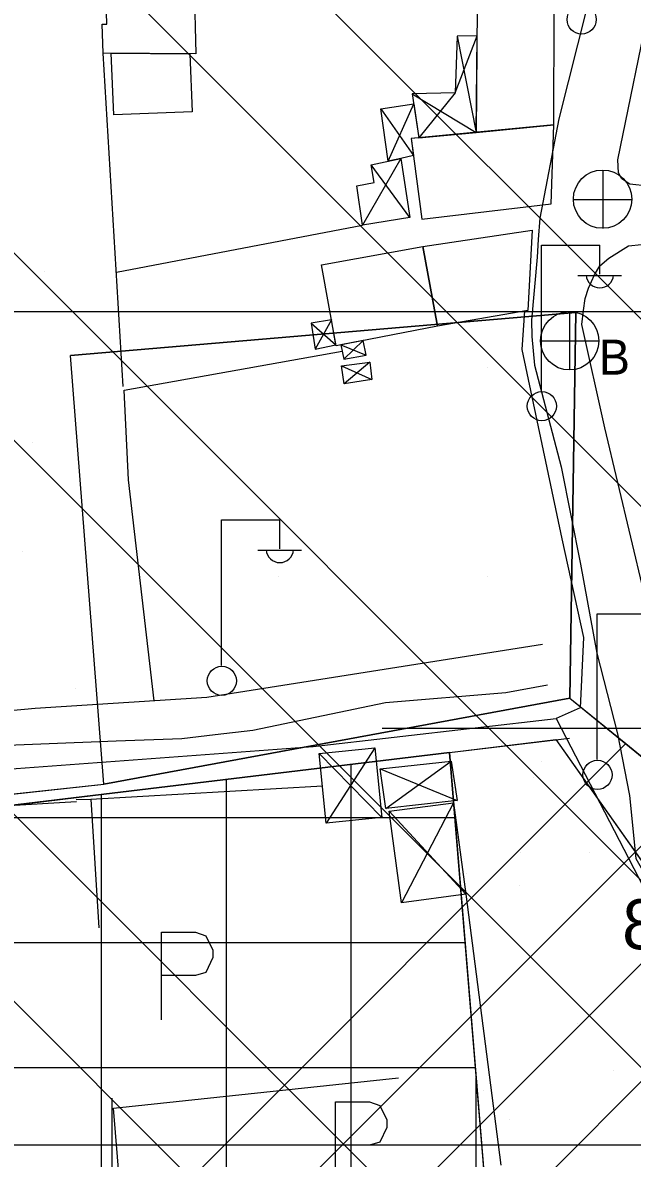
# Model space of a CAD drawing. Extents: x 417995 to 421451, y 4454518 to 4458015.
# Drawn here: x 420489.3 to 420562.5, y 4457005.3 to 4457141.6 of the extents above; entities that cross this region are included whole.
import ezdxf

# ---------------------------------------------------------------- set-up
doc = ezdxf.new("R2010")
doc.units = 0
for name, color, linetype in [('ADA', 7, 'Continuous'), ('ADAKENARI', 7, 'Continuous'), ('B_Mesken', 7, 'Continuous'), ('B_Sundurma', 7, 'Continuous'), ('B_Ticari', 7, 'Continuous'), ('Default', 7, 'Continuous'), ('P_Grid', 7, 'Continuous'), ('PL_AYA_PARK_DINLENME', 7, 'Continuous'), ('PL_K_BHA', 7, 'Continuous'), ('PL_K_K_D_K_C_A', 7, 'Continuous'), ('PL_KON_MEV_250', 7, 'Continuous'), ('PL_TİCARET', 7, 'Continuous'), ('S_Elektrik_Diregi', 7, 'Continuous'), ('S_Otopark', 7, 'Continuous'), ('S_Rogar_Kapagi', 7, 'Continuous'), ('S_Rogar_Kapagi_Buski', 7, 'Continuous'), ('Sinir_Duvar_tek_tarafa_ait', 7, 'Continuous'), ('Sinir_Tel_bir_taraf', 7, 'Continuous'), ('SN_TR_SIVILASMA', 7, 'Continuous'), ('SN_TR_TASKIN', 7, 'Continuous'), ('TR_KONUTDISIKCA', 7, 'Continuous'), ('TR_ORTAYOGUNKONUT', 7, 'Continuous'), ('TR_YONETIMMERK', 7, 'Continuous'), ('TRFAT_PARKALANI', 7, 'Continuous'), ('TRFAT_TİCARET', 7, 'Continuous'), ('Y_Yol_Kotu', 7, 'Continuous'), ('Yol_Kaldirim_kenari_bordurtasi', 7, 'Continuous'), ('Yol_Sose', 7, 'Continuous')]:
    doc.layers.add(name, color=color, linetype=linetype)

# ---------------------------------------------------------------- blocks, each defined once
blk = doc.blocks.new('POINT_DISPLAY')
at = {"layer": 'Default'}
blk.add_line((0, 0), (0, 0), dxfattribs=at)

msp = doc.modelspace()

# ---------------------------------------------------------------- linework, layer by layer
at = {"layer": 'ADA'}
for p, q in [((420555.67, 4457106.81), (420495.02, 4457101.64)), ((420554.98, 4457060.53), (420555.67, 4457106.81)), ((420499.03, 4457050.17), (420554.98, 4457060.53)), ((420554.98, 4457060.53), (420565.46, 4457051.98))]:
    msp.add_line(p, q, dxfattribs=at)
at = {"layer": 'ADAKENARI'}
for p, q in [((420540.5, 4457053.98), (420554.91, 4457055.72)), ((420553.3, 4457055.53), (420579.62, 4457018.26)), ((420497.71, 4457048.82), (420540.5, 4457053.98)), ((420540.5, 4457053.98), (420552.63, 4456907.07)), ((420443.25, 4457042.25), (420497.71, 4457048.82))]:
    msp.add_line(p, q, dxfattribs=at)
at = {"layer": 'B_Mesken'}
for points in [[(420499.27, 4457145.71), (420509.88, 4457145.96), (420510.07, 4457137.83), (420498.95, 4457137.93), (420498.84, 4457141.39), (420499.37, 4457141.41)], [(420553.06, 4457129.32), (420553.09, 4457143.15), (420543.85, 4457143.44), (420543.7, 4457128.42)], [(420509.33, 4457137.84), (420509.62, 4457130.87), (420500.23, 4457130.53), (420499.91, 4457137.92)], [(420535.91, 4457127.68), (420537.21, 4457117.98), (420552.73, 4457119.85), (420553.06, 4457129.32)]]:
    msp.add_lwpolyline(points, close=True, dxfattribs=at)
at = {"layer": 'B_Sundurma'}
for p, q in [((420541.18, 4457133.17), (420543.82, 4457140)), ((420541.45, 4457139.97), (420543.7, 4457128.42)), ((420536.05, 4457133.04), (420543.7, 4457128.42)), ((420541.18, 4457133.17), (420536.82, 4457127.77)), ((420533.15, 4457124.96), (420536.22, 4457131.86)), ((420532.29, 4457131.26), (420536.19, 4457125.63)), ((420534.69, 4457125.3), (420530.09, 4457117.27)), ((420535.74, 4457118.19), (420531.1, 4457124.51)), ((420526.34, 4457105.92), (420524.39, 4457102.41)), ((420523.9, 4457105.51), (420526.87, 4457102.93)), ((420527.48, 4457102.91), (420530.5, 4457101.68)), ((420527.84, 4457101.21), (420530.17, 4457103.43)), ((420527.55, 4457100.4), (420531.21, 4457098.75)), ((420530.94, 4457100.83), (420527.88, 4457098.24)), ((420524.88, 4457053.85), (420532.38, 4457046.2)), ((420531.54, 4457054.53), (420525.72, 4457045.52)), ((420532.87, 4457047.27), (420540.72, 4457052.96)), ((420532.2, 4457052.03), (420541.44, 4457048.21)), ((420541, 4457047.96), (420534.76, 4457035.96)), ((420533.29, 4457046.93), (420542.46, 4457036.99))]:
    msp.add_line(p, q, dxfattribs=at)
for points in [[(420543.82, 4457140), (420541.45, 4457139.97), (420541.18, 4457133.17), (420536.05, 4457133.04), (420536.82, 4457127.77), (420543.7, 4457128.42)], [(420534.69, 4457125.3), (420533.15, 4457124.96), (420532.29, 4457131.26), (420536.22, 4457131.86), (420536.82, 4457127.77), (420535.91, 4457127.68), (420536.19, 4457125.63)], [(420534.69, 4457125.3), (420535.74, 4457118.19), (420530.09, 4457117.27), (420529.4, 4457122.02), (420531.49, 4457122.39), (420531.1, 4457124.51)], [(420526.34, 4457105.92), (420523.9, 4457105.51), (420524.39, 4457102.41), (420526.87, 4457102.93)], [(420527.48, 4457102.91), (420527.84, 4457101.21), (420530.5, 4457101.68), (420530.17, 4457103.43)], [(420527.55, 4457100.4), (420530.94, 4457100.83), (420531.21, 4457098.75), (420527.88, 4457098.24)], [(420524.88, 4457053.85), (420531.54, 4457054.53), (420532.38, 4457046.2), (420525.72, 4457045.52)], [(420532.87, 4457047.27), (420532.2, 4457052.03), (420540.72, 4457052.96), (420541.44, 4457048.21)], [(420533.29, 4457046.93), (420541, 4457047.96), (420542.46, 4457036.99), (420534.76, 4457035.96)]]:
    msp.add_lwpolyline(points, close=True, dxfattribs=at)
at = {"layer": 'B_Ticari'}
for points in [[(420537.32, 4457114.71), (420550.44, 4457116.69), (420549.92, 4457107.05), (420539.09, 4457105.15)], [(420525.15, 4457112.52), (420537.32, 4457114.71), (420539.09, 4457105.15), (420526.9, 4457102.8)]]:
    msp.add_lwpolyline(points, close=True, dxfattribs=at)
at = {"layer": 'P_Grid'}
msp.add_line((420500, 4457012.5), (420500, 4457003.12), dxfattribs=at)
at = {"layer": 'PL_AYA_PARK_DINLENME'}
msp.add_lwpolyline([(420580.42, 4457017), (420598.32, 4457028.52), (420600.43, 4457029.88), (420639.77, 4456968.07), (420630.83, 4456961.81), (420617.72, 4456952.63), (420552.63, 4456907.07), (420540.5, 4457053.98), (420553.3, 4457055.53), (420579.62, 4457018.26)], close=True, dxfattribs=at)
at = {"layer": 'PL_K_BHA'}
msp.add_lwpolyline([(420554.98, 4457060.53), (420499.03, 4457050.17), (420495.02, 4457101.64), (420555.67, 4457106.81)], close=True, dxfattribs=at)
at = {"layer": 'PL_K_K_D_K_C_A'}
msp.add_lwpolyline([(420483.63, 4457321.42), (420466.56, 4457046.71), (420499.03, 4457050.17), (420554.98, 4457060.53), (420581.23, 4457039.11), (420626.24, 4456963.12)], dxfattribs=at)
at = {"layer": 'PL_KON_MEV_250'}
msp.add_lwpolyline([(420472.99, 4457150.23), (420472.06, 4457135.15), (420471.92, 4457132.91), (420471.12, 4457120.07), (420470.18, 4457104.99), (420469.85, 4457099.62), (420469.25, 4457089.92), (420468.31, 4457074.84), (420467.78, 4457066.33), (420467.37, 4457059.76), (420466.56, 4457046.71), (420468.7, 4457046.94), (420484.52, 4457048.62), (420485.4, 4457048.72), (420499.03, 4457050.17), (420495.02, 4457101.64), (420555.67, 4457106.81), (420554.98, 4457060.53), (420561.68, 4457055.07), (420565.46, 4457051.98), (420575.02, 4457056.76), (420617.36, 4457077.93), (420629.46, 4457056.14), (420632.53, 4457058.58)], dxfattribs=at)
at = {"layer": 'PL_TİCARET'}
msp.add_lwpolyline([(420380, 4457156.74), (420378.74, 4457137.64), (420375.55, 4457089.06), (420372.29, 4457039.59), (420367.6, 4456968.09), (420363.73, 4456909.23), (420382.12, 4456900.22), (420408.29, 4456888.98), (420417.03, 4456885.66), (420481.91, 4456866.17), (420546.58, 4456902.83), (420552.63, 4456907.07), (420540.5, 4457053.98), (420497.71, 4457048.82), (420443.25, 4457042.25), (420445, 4457057.77), (420447.02, 4457091.15), (420449.66, 4457134.77), (420450.95, 4457156.14)], dxfattribs=at)
at = {"layer": 'S_Elektrik_Diregi'}
for p, q in [((420551.57, 4457097.39), (420551.57, 4457114.89)), ((420551.57, 4457114.89), (420558.57, 4457114.89)), ((420558.57, 4457111.39), (420558.57, 4457114.89)), ((420555.91, 4457111.25), (420561.16, 4457111.25)), ((420513.15, 4457064.42), (420513.15, 4457081.92)), ((420513.15, 4457081.92), (420520.15, 4457081.92)), ((420520.15, 4457078.42), (420520.15, 4457081.92)), ((420517.49, 4457078.28), (420522.74, 4457078.28)), ((420558.24, 4457053.14), (420558.24, 4457070.64)), ((420558.24, 4457070.64), (420565.24, 4457070.64))]:
    msp.add_line(p, q, dxfattribs=at)
for centre in [(420556.38, 4457141.97), (420551.61, 4457095.56), (420513.19, 4457062.59), (420558.28, 4457051.3)]:
    msp.add_circle(centre, 1.75, dxfattribs=at)
for centre in [(420558.57, 4457111.41), (420520.15, 4457078.44)]:
    msp.add_arc(centre, 1.66, 184.8384, 355.1464, dxfattribs=at)
at = {"layer": 'S_Otopark'}
for points in [[(420505.93, 4457032.42), (420510.03, 4457032.42)], [(420505.93, 4457021.92), (420505.93, 4457032.42)], [(420510.03, 4457032.42), (420511.25, 4457032), (420512.09, 4457030.28), (420512.09, 4457029.37), (420511.25, 4457027.59), (420510.03, 4457027.24)], [(420510.03, 4457027.24), (420505.93, 4457027.24)], [(420526.83, 4457012.05), (420530.92, 4457012.05)], [(420526.83, 4457001.55), (420526.83, 4457012.05)], [(420530.92, 4457012.05), (420532.15, 4457011.63), (420532.99, 4457009.91), (420532.99, 4457009), (420532.15, 4457007.22), (420530.92, 4457006.87)], [(420530.92, 4457006.87), (420526.83, 4457006.87)]]:
    msp.add_lwpolyline(points, dxfattribs=at)
at = {"layer": 'S_Rogar_Kapagi'}
for p, q in [((420558.95, 4457116.87), (420558.95, 4457123.87)), ((420555.38, 4457120.34), (420562.38, 4457120.34))]:
    msp.add_line(p, q, dxfattribs=at)
msp.add_circle((420558.89, 4457120.4), 3.5, dxfattribs=at)
at = {"layer": 'S_Rogar_Kapagi_Buski'}
for p, q in [((420554.94, 4457106.9), (420554.94, 4457099.9)), ((420551.44, 4457103.4), (420558.44, 4457103.4))]:
    msp.add_line(p, q, dxfattribs=at)
msp.add_circle((420554.94, 4457103.4), 3.5, dxfattribs=at)
at = {"layer": 'Sinir_Duvar_tek_tarafa_ait'}
for points in [[(420428.4, 4457046.13), (420476.59, 4457051.17), (420524.15, 4457054.69), (420553.31, 4457058.08), (420570.78, 4457024.37), (420586.42, 4457001.11), (420595.16, 4456986.24)], [(420495.72, 4457048.34), (420497.47, 4457048.38), (420498.44, 4457032.95)], [(420507.4, 4456985.56), (420502.31, 4456985.48), (420500.17, 4457011.32), (420534.41, 4457014.94)]]:
    msp.add_lwpolyline(points, dxfattribs=at)
at = {"layer": 'Sinir_Tel_bir_taraf'}
for points in [[(420501.36, 4457097.91), (420498.95, 4457137.93)], [(420500.53, 4457111.65), (420530.09, 4457117.27)], [(420549.54, 4457106.98), (420549.21, 4457102.34), (420553.99, 4457079.63), (420556.59, 4457067.79), (420556.22, 4457059.36), (420553.31, 4457058.08)], [(420505.07, 4457060.19), (420501.99, 4457086.73), (420501.46, 4457097.46), (420527.64, 4457102.16)]]:
    msp.add_lwpolyline(points, dxfattribs=at)
at = {"layer": 'SN_TR_SIVILASMA'}
for p, q in [((421280.9, 4456388.6), (420066.93, 4457602.56)), ((421280.66, 4456366.38), (420060.85, 4457586.19)), ((421280.2, 4456321.94), (420048.69, 4457553.45)), ((421279.97, 4456299.72), (420042.61, 4457537.08)), ((421279.51, 4456255.28), (420030.45, 4457504.34)), ((421279.27, 4456233.06), (420024.37, 4457487.97))]:
    msp.add_line(p, q, dxfattribs=at)
at = {"layer": 'SN_TR_TASKIN'}
for p, q in [((420482.43, 4457106.9), (420582.43, 4457106.9)), ((420532.43, 4457056.9), (420632.43, 4457056.9)), ((420482.43, 4457006.9), (420582.43, 4457006.9))]:
    msp.add_line(p, q, dxfattribs=at)
at = {"layer": 'TR_KONUTDISIKCA'}
for p, q in [((420401.36, 4456894.75), (420561.68, 4457055.07)), ((420411.7, 4456890.95), (420569.46, 4457048.71)), ((420422.67, 4456887.77), (420577.25, 4457042.36)), ((420435.52, 4456886.48), (420583.8, 4457034.77))]:
    msp.add_line(p, q, dxfattribs=at)
at = {"layer": 'TR_ORTAYOGUNKONUT'}
msp.add_lwpolyline([(420472.99, 4457150.23), (420472.06, 4457135.15), (420471.92, 4457132.91), (420471.12, 4457120.07), (420470.18, 4457104.99), (420469.85, 4457099.62), (420469.25, 4457089.92), (420468.31, 4457074.84), (420467.78, 4457066.33), (420467.37, 4457059.76), (420466.56, 4457046.71), (420468.7, 4457046.94), (420484.52, 4457048.62), (420485.4, 4457048.72), (420499.03, 4457050.17), (420495.02, 4457101.64), (420555.67, 4457106.81), (420554.98, 4457060.53), (420561.68, 4457055.07), (420565.46, 4457051.98), (420575.02, 4457056.76), (420617.36, 4457077.93), (420629.46, 4457056.14), (420632.53, 4457058.58)], dxfattribs=at)
at = {"layer": 'TRFAT_PARKALANI'}
for p, q in [((420491.92, 4457111.76), (420491.92, 4457111.76)), ((420490.47, 4457091.19), (420490.47, 4457091.19)), ((420489.29, 4457078.09), (420489.29, 4457078.09)), ((420495.68, 4457061.65), (420495.68, 4457061.65)), ((420492.57, 4457059.44), (420492.57, 4457059.44)), ((420551.57, 4457052.85), (420551.57, 4457052.85)), ((420550.66, 4457051.02), (420550.66, 4457051.02)), ((420549.07, 4457042.01), (420549.07, 4457042.01)), ((420557.32, 4457042.04), (420557.32, 4457042.04)), ((420542.55, 4457039.44), (420542.55, 4457039.44)), ((420548.96, 4457038.08), (420548.96, 4457038.08)), ((420549.21, 4457030.46), (420549.21, 4457030.46)), ((420555.87, 4457021.48), (420555.87, 4457021.48)), ((420560.26, 4457015.78), (420560.26, 4457015.78)), ((420544.62, 4457013.46), (420544.62, 4457013.46)), ((420547.76, 4457009.89), (420547.76, 4457009.89))]:
    msp.add_line(p, q, dxfattribs=at)
at = {"layer": 'TRFAT_TİCARET'}
for p, q in [((420528.73, 4456892.72), (420528.73, 4457052.56)), ((420513.73, 4456884.21), (420513.73, 4457050.75)), ((420498.73, 4456875.71), (420498.73, 4457048.94)), ((420475.76, 4457046.17), (420541.15, 4457046.17)), ((420371.74, 4457031.17), (420542.39, 4457031.17)), ((420370.75, 4457016.17), (420543.62, 4457016.17)), ((420543.73, 4456901.22), (420543.73, 4457014.91))]:
    msp.add_line(p, q, dxfattribs=at)
at = {"layer": 'Yol_Kaldirim_kenari_bordurtasi'}
for points in [[(420497.47, 4457048.38), (420525.27, 4457049.97)], [(420477.42, 4457047.03), (420495.73, 4457048.09)], [(420542.46, 4457036.99), (420546.69, 4457004.47)]]:
    msp.add_lwpolyline(points, dxfattribs=at)
at = {"layer": 'Yol_Sose'}
for points in [[(420594.47, 4457124.37), (420564.37, 4457121.98), (420562.16, 4457122.22), (420561.21, 4457122.86), (420560.81, 4457123.58), (420560.72, 4457125.14), (420564.76, 4457144.86), (420569.85, 4457162.38), (420575.13, 4457181.83)], [(420568.05, 4457179.91), (420558.13, 4457147.86), (420553.66, 4457130.04), (420551.37, 4457118.1), (420551.15, 4457115.56), (420551.04, 4457113.42), (420550.36, 4457105.88), (420550.42, 4457103.93), (420550.71, 4457100.48), (420553.91, 4457088.29), (420556.24, 4457076.58), (420558.22, 4457065.9), (420560.68, 4457056.24), (420562.13, 4457048.83), (420562.9, 4457041.27), (420571.02, 4457027.11), (420575, 4457020.91)], [(420580.97, 4457061.62), (420571.64, 4457057.92), (420570.82, 4457057.74), (420570.68, 4457057.74), (420570.35, 4457057.8), (420569.07, 4457058.23), (420567.97, 4457060.37), (420563.83, 4457073.26), (420559.18, 4457092.94), (420556.42, 4457105.37), (420556.6, 4457107.04), (420556.81, 4457108.46), (420557.21, 4457109.71), (420557.91, 4457111.32), (420558.58, 4457112.38), (420559.63, 4457113.33), (420562.02, 4457114.78), (420565.11, 4457115.13), (420577.32, 4457116.71), (420595.11, 4457118.45)], [(420551.67, 4457066.96), (420511.39, 4457060.59), (420490.78, 4457059.29), (420469.23, 4457057.28)], [(420552.3, 4457062.06), (420547.28, 4457061.15), (420532.82, 4457059.94), (420516.92, 4457056.64), (420512.38, 4457056.09), (420508.4, 4457055.64), (420500.5, 4457055.35), (420482.38, 4457054.62), (420462.06, 4457052.19), (420442.63, 4457048.95), (420397.31, 4457044.31), (420377.15, 4457042.6), (420369.31, 4457042.22), (420368.3, 4457041.79), (420366.85, 4457039.73), (420366.65, 4457039.16), (420366.3, 4457037.03), (420365.95, 4457033.66)]]:
    msp.add_lwpolyline(points, dxfattribs=at)

# ---------------------------------------------------------------- block references
at = {"layer": 'TR_YONETIMMERK', "xscale": 0.1, "yscale": 0.10000000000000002}
for p in [(420520.02, 4457100.17), (420545.02, 4457100.17), (420520.02, 4457075.17), (420545.02, 4457075.17)]:
    msp.add_blockref('POINT_DISPLAY', p, dxfattribs=at)

# ---------------------------------------------------------------- texts
at = {"layer": 'S_Rogar_Kapagi_Buski'}
msp.add_text('B', height=4.2, dxfattribs=at).set_placement((420558.44, 4457099.34))
at = {"layer": 'Y_Yol_Kotu'}
msp.add_text('86.53', height=6, rotation=359.3592, dxfattribs=at).set_placement((420561.23, 4457030.4))

doc.saveas('drawing.dxf')
